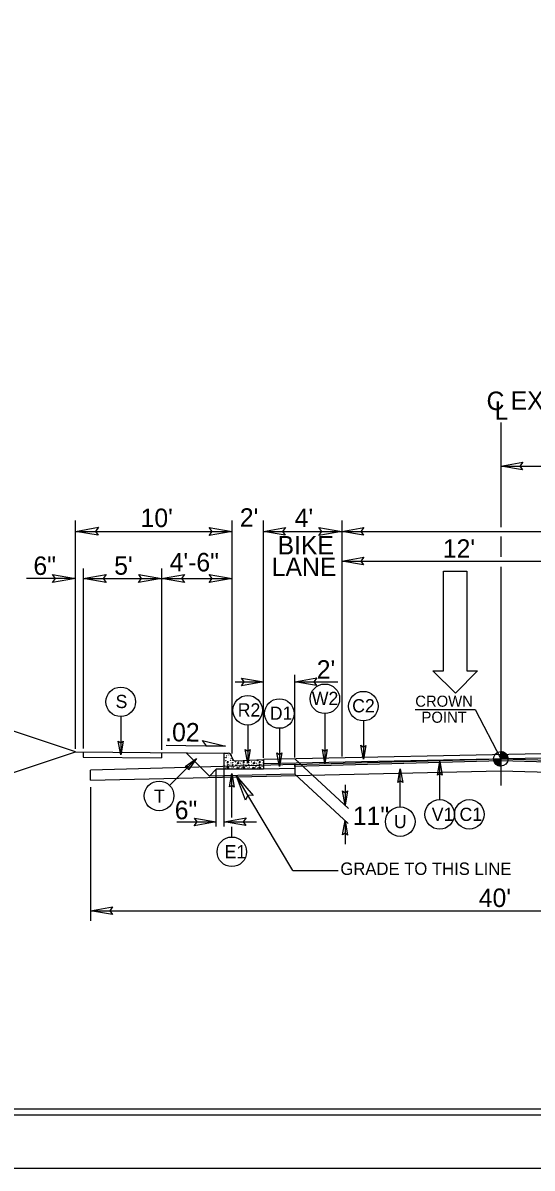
# Model space of a CAD drawing. Extents: x 957297 to 961629, y 830661 to 840840.
# Drawn here: x 959105 to 959319.7, y 837206.3 to 837689.4 of the extents above; entities that cross this region are included whole.
import ezdxf

# ---------------------------------------------------------------- set-up
doc = ezdxf.new("R2010")
doc.units = 0
for name, color, linetype in [('Default', 7, 'Continuous'), ('Old_Level_1', 7, 'Continuous'), ('Old_Level_11', 7, 'Continuous'), ('Old_Level_3', 7, 'Continuous'), ('Prop CMT Pvmt Milling', 7, 'Continuous'), ('Prop Dimension Text', 7, 'Continuous'), ('Prop Lane Arrow CELL', 7, 'Continuous'), ('Sheet Plot Border Inside CELL', 7, 'Continuous'), ('Sheet Plot Border Outside CELL', 7, 'Continuous'), ('Sheet Typical CELL', 7, 'Continuous'), ('Typical ID Circle CELL', 7, 'Continuous'), ('Typical Terminator CELL', 7, 'Continuous'), ('Typical Text Grade Point CELL', 7, 'Continuous'), ('Typical Text ID Circle CELL', 7, 'Continuous')]:
    doc.layers.add(name, color=color, linetype=linetype)

# ---------------------------------------------------------------- blocks, each defined once
blk = doc.blocks.new('Lane Arrow Through')
at = {"layer": 'Prop Lane Arrow CELL'}
for p, q in [((-3.15, 1.6), (-3.15, 3.1)), ((-3.15, 3.1), (0, 0)), ((-17.15, 1.6), (-3.15, 1.6)), ((-17.15, -1.7), (-17.15, 1.6)), ((0, 0), (-3.15, -3.2)), ((-3.15, -1.7), (-17.15, -1.7)), ((-3.15, -3.2), (-3.15, -1.7))]:
    blk.add_line(p, q, dxfattribs=at)

msp = doc.modelspace()

# ---------------------------------------------------------------- linework, layer by layer
at = {"layer": 'Default'}
for p, q in [((959306.49, 837520.86), (959306.49, 837476.61)), ((959306.49, 837472.77), (959306.49, 837464.18)), ((959306.49, 837459.88), (959306.49, 837367.71))]:
    msp.add_line(p, q, dxfattribs=at)
at = {"layer": 'Old_Level_1'}
for p, q in [((959306.49, 837502.42), (959494.54, 837502.42)), ((959127.17, 837383.18), (959127.17, 837479.5)), ((959193.21, 837381.19), (959193.21, 837479.5)), ((959206.42, 837379.34), (959206.42, 837479.5)), ((959239.42, 837479.5), (959239.42, 837379.89)), ((959127.17, 837474.88), (959193.21, 837474.88)), ((959206.42, 837474.88), (959239.42, 837474.88)), ((959239.42, 837474.88), (959494.54, 837474.88)), ((959239.42, 837462.34), (959332.9, 837462.34)), ((959130.47, 837459.19), (959130.47, 837383.32)), ((959163.49, 837459.19), (959163.49, 837382.69)), ((959127.17, 837455.03), (959106.5, 837455.03)), ((959130.47, 837455.03), (959163.49, 837455.03)), ((959163.49, 837455.03), (959193.21, 837455.03)), ((959219.62, 837379.43), (959219.62, 837414.33)), ((959194.48, 837411.4), (959206.42, 837411.4)), ((959219.62, 837411.4), (959237.85, 837411.4)), ((959127.17, 837381.88), (959049.98, 837407.61)), ((959049.98, 837356.15), (959127.17, 837381.88)), ((959127.17, 837381.88), (959190.13, 837381.25)), ((959130.47, 837381.85), (959130.47, 837379.67)), ((959163.49, 837381.52), (959163.49, 837379.34)), ((959165.47, 837384.72), (959190.45, 837384.22)), ((959183.65, 837371.66), (959173.9, 837381.41)), ((959426.38, 837383.05), (959206.42, 837378.6)), ((959426.42, 837381.32), (959206.42, 837376.87)), ((959306.49, 837378.9), (959306.49, 837381.96)), ((959130.47, 837379.67), (959163.49, 837379.34)), ((959219.62, 837378.87), (959242.32, 837357.98)), ((959219.62, 837376.52), (959219.62, 837372.39)), ((959303.43, 837378.9), (959306.49, 837378.9)), ((959309.55, 837378.9), (959306.49, 837378.9)), ((959306.49, 837375.85), (959306.49, 837378.9)), ((959306.49, 837378.9), (959306.49, 837375.85)), ((959133.56, 837369.92), (959133.55, 837374.17)), ((959186.54, 837374.55), (959183.65, 837371.66)), ((959219.62, 837372.39), (959183.65, 837371.66)), ((959189.84, 837374.62), (959186.54, 837374.55)), ((959186.54, 837350.4), (959186.54, 837374.35)), ((959189.84, 837350.4), (959189.84, 837374.35)), ((959218.88, 837331.81), (959195, 837371.54)), ((959219.62, 837374.88), (959206.42, 837374.62)), ((959219.62, 837372.39), (959242.13, 837351.68)), ((959133.56, 837366.94), (959133.56, 837310.58)), ((959240.87, 837367.99), (959240.87, 837359.32)), ((959169.94, 837352.35), (959186.54, 837352.35)), ((959189.84, 837352.35), (959203.57, 837352.35)), ((959240.85, 837352.85), (959240.85, 837342.89)), ((959218.88, 837331.81), (959237.91, 837331.81)), ((959133.56, 837314.86), (959479.39, 837314.86))]:
    msp.add_line(p, q, dxfattribs=at)
for points in [[(959306.52, 837381.96), (959306.52, 837381.96), (959306.52, 837378.9)], [(959306.58, 837381.96), (959306.58, 837378.9)], [(959306.64, 837381.96), (959306.64, 837378.9)], [(959306.71, 837381.95), (959306.71, 837378.9)], [(959306.77, 837381.95), (959306.77, 837378.9)], [(959306.83, 837381.95), (959306.83, 837378.9)], [(959306.89, 837381.93), (959306.89, 837378.9)], [(959306.95, 837381.93), (959306.95, 837378.9)], [(959307, 837381.91), (959307, 837378.9)], [(959307.06, 837381.91), (959307.06, 837378.9)], [(959307.13, 837381.9), (959307.13, 837378.9)], [(959307.19, 837381.88), (959307.19, 837378.9)], [(959307.25, 837381.86), (959307.25, 837378.9)], [(959307.31, 837381.84), (959307.31, 837378.9)], [(959307.38, 837381.83), (959307.38, 837378.9)], [(959307.44, 837381.8), (959307.44, 837378.9)], [(959307.5, 837381.79), (959307.5, 837378.9)], [(959307.56, 837381.77), (959307.56, 837378.9)], [(959307.62, 837381.75), (959307.62, 837378.9)], [(959307.69, 837381.72), (959307.69, 837378.9)], [(959307.75, 837381.7), (959307.75, 837378.9)], [(959307.81, 837381.66), (959307.81, 837378.9)], [(959307.86, 837381.64), (959307.86, 837378.9)], [(959307.92, 837381.61), (959307.92, 837378.9)], [(959307.98, 837381.58), (959307.98, 837378.9)], [(959308.05, 837381.54), (959308.05, 837378.9)], [(959308.11, 837381.5), (959308.11, 837378.9)], [(959308.17, 837381.45), (959308.17, 837378.9)], [(959308.23, 837381.41), (959308.23, 837378.9)], [(959308.29, 837381.38), (959308.29, 837378.9)], [(959308.35, 837381.33), (959308.35, 837378.9)], [(959308.42, 837381.28), (959308.42, 837378.9)], [(959308.48, 837381.23), (959308.48, 837378.9)], [(959308.54, 837381.17), (959308.54, 837378.9)], [(959308.6, 837381.11), (959308.6, 837378.9)], [(959308.67, 837381.05), (959308.67, 837378.9)], [(959308.72, 837380.99), (959308.72, 837378.9)], [(959308.78, 837380.93), (959308.78, 837378.9)], [(959308.84, 837380.86), (959308.84, 837378.9)], [(959308.9, 837380.77), (959308.9, 837378.9)], [(959308.97, 837380.7), (959308.97, 837378.9)], [(959309.03, 837380.61), (959309.03, 837378.9)], [(959309.09, 837380.52), (959309.09, 837378.9)], [(959309.14, 837380.41), (959309.14, 837378.9)], [(959309.21, 837380.31), (959309.21, 837378.9)], [(959219.62, 837376.52), (959133.55, 837374.17)], [(959303.45, 837378.9), (959303.45, 837378.58)], [(959303.51, 837378.9), (959303.51, 837378.21)], [(959303.57, 837378.9), (959303.57, 837377.99)], [(959303.63, 837378.9), (959303.63, 837377.81)], [(959303.7, 837378.9), (959303.7, 837377.66)], [(959303.76, 837378.9), (959303.76, 837377.54)], [(959303.81, 837378.9), (959303.81, 837377.42)], [(959303.87, 837378.9), (959303.87, 837377.31)], [(959303.94, 837378.9), (959303.94, 837377.22)], [(959304, 837378.9), (959304, 837377.13)], [(959304.06, 837378.9), (959304.06, 837377.04)], [(959304.12, 837378.9), (959304.12, 837376.97)], [(959304.18, 837378.9), (959304.18, 837376.91)], [(959304.24, 837378.9), (959304.24, 837376.83)], [(959304.3, 837378.9), (959304.3, 837376.76)], [(959304.37, 837378.9), (959304.37, 837376.71)], [(959304.43, 837378.9), (959304.43, 837376.65)], [(959304.49, 837378.9), (959304.49, 837376.59)], [(959304.55, 837378.9), (959304.55, 837376.55)], [(959304.62, 837378.9), (959304.62, 837376.49)], [(959304.67, 837378.9), (959304.67, 837376.45)], [(959304.73, 837378.9), (959304.73, 837376.4)], [(959304.79, 837378.9), (959304.79, 837376.37)], [(959304.85, 837378.9), (959304.85, 837376.31)], [(959304.92, 837378.9), (959304.92, 837376.28)], [(959304.98, 837378.9), (959304.98, 837376.24)], [(959305.04, 837378.9), (959305.04, 837376.21)], [(959305.1, 837378.9), (959305.1, 837376.19)], [(959305.16, 837378.9), (959305.16, 837376.15)], [(959305.23, 837378.9), (959305.23, 837376.12)], [(959305.29, 837378.9), (959305.29, 837376.1)], [(959305.35, 837378.9), (959305.35, 837376.06)], [(959305.41, 837378.9), (959305.41, 837376.05)], [(959305.47, 837378.9), (959305.47, 837376.02)], [(959305.52, 837378.9), (959305.52, 837376)], [(959305.59, 837378.9), (959305.59, 837375.99)], [(959305.65, 837378.9), (959305.65, 837375.96)], [(959305.71, 837378.9), (959305.71, 837375.95)], [(959305.77, 837378.9), (959305.77, 837375.94)], [(959305.83, 837378.9), (959305.83, 837375.92)], [(959305.9, 837378.9), (959305.9, 837375.9)], [(959305.95, 837378.9), (959305.95, 837375.9)], [(959306.02, 837378.9), (959306.02, 837375.89)], [(959306.08, 837378.9), (959306.08, 837375.86)], [(959306.14, 837378.9), (959306.14, 837375.86)], [(959306.21, 837378.9), (959306.21, 837375.86)], [(959306.27, 837378.9), (959306.27, 837375.85)], [(959306.33, 837378.9), (959306.33, 837375.85)], [(959306.38, 837378.9), (959306.38, 837375.85)], [(959306.44, 837378.9), (959306.44, 837375.85), (959306.44, 837375.85)], [(959309.27, 837380.16), (959309.27, 837378.9)], [(959309.33, 837380.02), (959309.33, 837378.9)], [(959309.39, 837379.86), (959309.39, 837378.9)], [(959309.46, 837379.65), (959309.46, 837378.9)], [(959309.52, 837379.34), (959309.52, 837378.9)], [(959133.56, 837369.92), (959306.49, 837373.85)], [(959306.49, 837373.85), (959479.42, 837369.14)]]:
    msp.add_lwpolyline(points, dxfattribs=at)
msp.add_circle((959306.49, 837378.9), 3.06, dxfattribs=at)
for start, end in [(359.9905, 89.9905), (179.9905, 269.9905)]:
    msp.add_arc((959306.49, 837378.9), 3.06, start, end, dxfattribs=at)
at = {"layer": 'Old_Level_11'}
for p, q in [((959182.44, 837384.38), (959180.71, 837386.63)), ((959180.71, 837386.63), (959190.45, 837384.22)), ((959190.45, 837384.22), (959182.44, 837384.38))]:
    msp.add_line(p, q, dxfattribs=at)
for points in [[(959136.78, 837473.22), (959127.17, 837474.88), (959136.83, 837476.59), (959135.61, 837474.88)], [(959183.6, 837476.53), (959193.21, 837474.88), (959183.54, 837473.16), (959184.77, 837474.88)], [(959229.81, 837476.53), (959239.42, 837474.88), (959229.75, 837473.16), (959230.98, 837474.88)], [(959117.56, 837456.68), (959127.17, 837455.03), (959117.5, 837453.31), (959118.73, 837455.03)], [(959140.08, 837453.37), (959130.47, 837455.03), (959140.13, 837456.73), (959138.91, 837455.03)], [(959153.88, 837456.68), (959163.49, 837455.03), (959153.82, 837453.31), (959155.05, 837455.03)], [(959173.1, 837453.37), (959163.49, 837455.03), (959173.15, 837456.73), (959171.93, 837455.03)], [(959183.6, 837456.68), (959193.21, 837455.03), (959183.54, 837453.31), (959184.77, 837455.03)], [(959198.88, 837361.54), (959195, 837371.54), (959202.09, 837363.4), (959199.78, 837363.59)]]:
    msp.add_lwpolyline(points, close=True, dxfattribs=at)
at = {"layer": 'Old_Level_3'}
for p, q in [((959189.84, 837377.93), (959189.84, 837380.97)), ((959190.13, 837381.25), (959191.5, 837381.25)), ((959189.84, 837374.62), (959189.84, 837377.93)), ((959191.03, 837375), (959191.5, 837375.65)), ((959191.12, 837377.7), (959191.12, 837377.12)), ((959191.7, 837377.67), (959191.12, 837377.7)), ((959191.12, 837377.12), (959191.7, 837377.67)), ((959191.5, 837375.65), (959191.67, 837375.03)), ((959193.29, 837379.21), (959193.18, 837379.06)), ((959193.18, 837379.06), (959193.33, 837379.09)), ((959194.88, 837378.02), (959206.42, 837378.6)), ((959194.88, 837378.02), (959194.88, 837378.02)), ((959195.34, 837377.3), (959195.43, 837376.81)), ((959196.16, 837377.06), (959195.34, 837377.3)), ((959195.43, 837376.81), (959196.16, 837377.06)), ((959197.76, 837375), (959198.22, 837375.65)), ((959197.85, 837377.7), (959197.85, 837377.12)), ((959198.43, 837377.67), (959197.85, 837377.7)), ((959197.85, 837377.12), (959198.43, 837377.67)), ((959198.22, 837375.65), (959198.4, 837375.03)), ((959202.06, 837377.3), (959202.16, 837376.81)), ((959202.9, 837377.06), (959202.06, 837377.3)), ((959202.16, 837376.81), (959202.9, 837377.06)), ((959204.49, 837375), (959204.95, 837375.65)), ((959204.58, 837377.7), (959204.58, 837377.12)), ((959205.16, 837377.67), (959204.58, 837377.7)), ((959204.58, 837377.12), (959205.16, 837377.67)), ((959204.95, 837375.65), (959205.13, 837375.03)), ((959206.42, 837378.6), (959206.42, 837374.62)), ((959206.42, 837374.62), (959189.84, 837374.62)), ((959191.67, 837375.03), (959191.03, 837375)), ((959195.15, 837374.73), (959195.49, 837375.34)), ((959196.04, 837374.94), (959195.15, 837374.73)), ((959195.49, 837375.34), (959196.04, 837374.94)), ((959198.4, 837375.03), (959197.76, 837375)), ((959201.88, 837374.73), (959202.22, 837375.34)), ((959202.78, 837374.94), (959201.88, 837374.73)), ((959202.22, 837375.34), (959202.78, 837374.94)), ((959205.13, 837375.03), (959204.49, 837375))]:
    msp.add_line(p, q, dxfattribs=at)
for centre in [(959190.82, 837380.16), (959191.68, 837380.53), (959192.78, 837380.41), (959189.9, 837379.52), (959189.99, 837376.93), (959190.11, 837375.86), (959190.54, 837378.13), (959190.66, 837379.43), (959190.69, 837376.53), (959191.21, 837376.08), (959191.46, 837376.63), (959191.83, 837379.61), (959192.26, 837376.29), (959192.41, 837375.74), (959192.48, 837378.32), (959192.75, 837377.21), (959192.81, 837379.12), (959193.37, 837376.2), (959193.46, 837376.47), (959193.49, 837377.27), (959193.58, 837378.29), (959193.89, 837375.43), (959194.57, 837377.67), (959194.84, 837376.32), (959195.49, 837376.05), (959196.01, 837377.52), (959196.44, 837375.53), (959196.54, 837376.05), (959196.72, 837376.93), (959196.84, 837375.86), (959197.42, 837376.53), (959197.94, 837376.08), (959198.19, 837376.63), (959198.99, 837376.29), (959199.14, 837375.74), (959199.48, 837377.21), (959200.1, 837376.2), (959200.19, 837376.47), (959200.22, 837377.27), (959200.62, 837375.43), (959201.3, 837377.67), (959201.57, 837376.32), (959202.22, 837376.05), (959202.74, 837377.52), (959203.17, 837375.53), (959203.26, 837376.05), (959203.45, 837376.93), (959203.56, 837375.86), (959204, 837378.13), (959204.15, 837376.53), (959204.67, 837376.08), (959204.92, 837376.63), (959205.72, 837376.29), (959205.87, 837375.74), (959205.93, 837378.32), (959206.21, 837377.21), (959190.02, 837374.76), (959190.54, 837375), (959193.21, 837375.28), (959196.75, 837374.76), (959197.27, 837375), (959199.94, 837375.28), (959203.48, 837374.76), (959204, 837375)]:
    msp.add_circle(centre, 0.0432, dxfattribs=at)
for centre, radius, start, end in [((959190.13, 837380.97), 0.287, 90, 180), ((959190.02, 837381.18), 0.0432, 259.6531, 10.3469), ((959191.5, 837379.6), 1.66, 1.0734, 90), ((959189.81, 837376.05), 0.0432, 330.4173, 29.5827), ((959194.79, 837379.66), 1.64, 181.0734, 272.8624), ((959197.27, 837378.13), 0.0432, 167.7795, 17.938), ((959200.31, 837378.29), 0.0432, 169.8374, 15.8801)]:
    msp.add_arc(centre, radius, start, end, dxfattribs=at)
at = {"layer": 'Prop CMT Pvmt Milling'}
for p, q in [((959219.62, 837376.52), (959306.49, 837378.88)), ((959219.62, 837375.65), (959219.62, 837376.52)), ((959306.51, 837378.02), (959306.49, 837378.9))]:
    msp.add_line(p, q, dxfattribs=at)
for points in [[(959306.49, 837378.88), (959306.51, 837378.02), (959219.62, 837375.65)], [(959306.49, 837378.9), (959426.46, 837375.63)], [(959426.44, 837374.75), (959306.51, 837378.02)]]:
    msp.add_lwpolyline(points, dxfattribs=at)
at = {"layer": 'Sheet Plot Border Inside CELL'}
msp.add_lwpolyline([(960390.3, 838283.82), (958723.8, 838283.82), (958723.8, 837228.72), (960390.3, 837228.72)], close=True, dxfattribs=at)
at = {"layer": 'Sheet Plot Border Outside CELL'}
msp.add_lwpolyline([(960394.8, 838306.27), (958710.8, 838306.27), (958710.8, 837206.27), (960394.8, 837206.27)], close=True, dxfattribs=at)
at = {"layer": 'Sheet Typical CELL'}
msp.add_lwpolyline([(960377.8, 838281.27), (958877.8, 838281.27), (958877.8, 837231.27), (960377.8, 837231.27)], close=True, dxfattribs=at)
at = {"layer": 'Typical ID Circle CELL'}
for p, q in [((959146.26, 837396.73), (959146.26, 837380.65)), ((959232.33, 837398.03), (959232.33, 837377.06)), ((959248.55, 837394.94), (959248.55, 837378.85)), ((959199.79, 837393.18), (959199.79, 837377.09)), ((959213.15, 837391.79), (959213.15, 837375.71)), ((959166.83, 837367.68), (959178.2, 837379.06)), ((959280.74, 837361.7), (959280.74, 837377.79)), ((959193.1, 837354.19), (959193.1, 837372.8)), ((959264.1, 837358.64), (959264.1, 837374.73)), ((959193.1, 837345.94), (959193.1, 837350.29))]:
    msp.add_line(p, q, dxfattribs=at)
for centre in [(959146.26, 837402.96), (959232.33, 837404.25), (959199.79, 837399.41), (959248.55, 837401.16), (959213.15, 837398.02), (959162.43, 837363.28), (959280.74, 837355.48), (959293.21, 837355.5), (959264.1, 837352.42), (959193.1, 837339.71)]:
    msp.add_circle(centre, 6.23, dxfattribs=at)
at = {"layer": 'Typical Terminator CELL'}
for points in [[(959315.71, 837500.83), (959306.49, 837502.42), (959315.76, 837504.06), (959314.58, 837502.42)], [(959215.64, 837473.29), (959206.42, 837474.88), (959215.69, 837476.52), (959214.51, 837474.88)], [(959248.64, 837473.29), (959239.42, 837474.88), (959248.69, 837476.52), (959247.51, 837474.88)], [(959248.64, 837460.75), (959239.42, 837462.34), (959248.69, 837463.98), (959247.51, 837462.34)], [(959197.19, 837412.98), (959206.42, 837411.4), (959197.14, 837409.76), (959198.32, 837411.4)], [(959228.84, 837409.81), (959219.62, 837411.4), (959228.89, 837413.04), (959227.72, 837411.4)], [(959147.26, 837386.41), (959146.26, 837380.65), (959145.24, 837386.44), (959146.26, 837385.71)], [(959200.79, 837382.86), (959199.79, 837377.09), (959198.77, 837382.89), (959199.79, 837382.15)], [(959214.14, 837381.47), (959213.15, 837375.71), (959212.12, 837381.5), (959213.15, 837380.77)], [(959233.33, 837382.82), (959232.33, 837377.06), (959231.31, 837382.86), (959232.33, 837382.12)], [(959249.54, 837384.61), (959248.55, 837378.85), (959247.52, 837384.65), (959248.55, 837383.91)], [(959173.42, 837375.69), (959178.2, 837379.06), (959174.83, 837374.24), (959174.62, 837375.48)], [(959279.75, 837372.02), (959280.74, 837377.79), (959281.76, 837371.99), (959280.74, 837372.73)], [(959192.1, 837367.04), (959193.1, 837372.8), (959194.12, 837367.01), (959193.1, 837367.74)], [(959263.11, 837368.96), (959264.1, 837374.73), (959265.13, 837368.93), (959264.1, 837369.67)], [(959241.91, 837365.38), (959240.87, 837359.32), (959239.79, 837365.42), (959240.87, 837364.64)], [(959177.32, 837353.94), (959186.54, 837352.35), (959177.27, 837350.72), (959178.45, 837352.35)], [(959199.07, 837350.77), (959189.84, 837352.35), (959199.12, 837353.99), (959197.94, 837352.35)], [(959239.81, 837346.79), (959240.85, 837352.85), (959241.93, 837346.75), (959240.85, 837347.53)], [(959142.78, 837313.27), (959133.56, 837314.86), (959142.83, 837316.5), (959141.65, 837314.86)]]:
    msp.add_lwpolyline(points, close=True, dxfattribs=at)
at = {"layer": 'Typical Text Grade Point CELL'}
for p, q in [((959270.38, 837399.79), (959295.71, 837399.79)), ((959295.71, 837399.79), (959306.49, 837378.9))]:
    msp.add_line(p, q, dxfattribs=at)

# ---------------------------------------------------------------- block references
at = {"layer": 'Old_Level_1', "xscale": 3, "yscale": 3, "rotation": -90.00000000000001}
msp.add_blockref('Lane Arrow Through', (959287.38, 837406.58), dxfattribs=at)

# ---------------------------------------------------------------- texts
at = {"layer": 'Old_Level_1'}
msp.add_text('GRADE TO THIS LINE', height=5.2473, dxfattribs=at).set_placement((959238.87, 837329.94))
at = {"layer": 'Old_Level_11'}
for s, p in [('CROWN', (959270.44, 837400.9)), ('POINT', (959273.08, 837394.14))]:
    msp.add_text(s, height=4.671, dxfattribs=at).set_placement(p)
at = {"layer": 'Old_Level_3'}
for s, p in [("10'", (959154.64, 837476.69)), ("2'", (959196.48, 837476.83)), ("4'", (959219.61, 837476.71)), ('BIKE', (959212.37, 837465.14)), ('6"', (959109.45, 837456.5)), ("5'", (959143.5, 837456.59)), ('4\'-6"', (959166.89, 837457.99)), ('LANE', (959209.92, 837456.04))]:
    msp.add_text(s, height=7.801, dxfattribs=at).set_placement(p)
msp.add_text('.02', height=7.801, rotation=359.4336, dxfattribs=at).set_placement((959164.98, 837386.34))
at = {"layer": 'Prop Dimension Text'}
for s, height, p in [('C', 7.77, (959300.49, 837526.07)), ('EXISTING', 7.767, (959310.69, 837526.22)), ('L', 7.77, (959303.88, 837521.98)), ("12'", 7.801, (959282.07, 837463.72)), ("2'", 7.801, (959228.9, 837412.73)), ('6"', 7.801, (959169.02, 837353.43)), ('11"', 7.801, (959244.12, 837350.96)), ("40'", 7.801, (959297.22, 837316.41))]:
    msp.add_text(s, height=height, rotation=0, dxfattribs=at).set_placement(p)
at = {"layer": 'Typical Text ID Circle CELL'}
for s, height, p in [('S', 5.57, (959144.09, 837400.33)), ('W2', 5.572, (959226.82, 837401.62)), ('R2', 5.572, (959195.59, 837396.78)), ('D1', 5.572, (959209.09, 837395.39)), ('C2', 5.572, (959243.84, 837398.53)), ('V1', 5.572, (959277.39, 837352.73)), ('C1', 5.572, (959289.1, 837352.73)), ('U', 5.57, (959261.4, 837349.68)), ('E1', 5.572, (959190.06, 837336.97))]:
    msp.add_text(s, height=height, dxfattribs=at).set_placement(p)
msp.add_text('T', height=5.57, rotation=360, dxfattribs=at).set_placement((959160.28, 837360.39))

doc.saveas('drawing.dxf')
